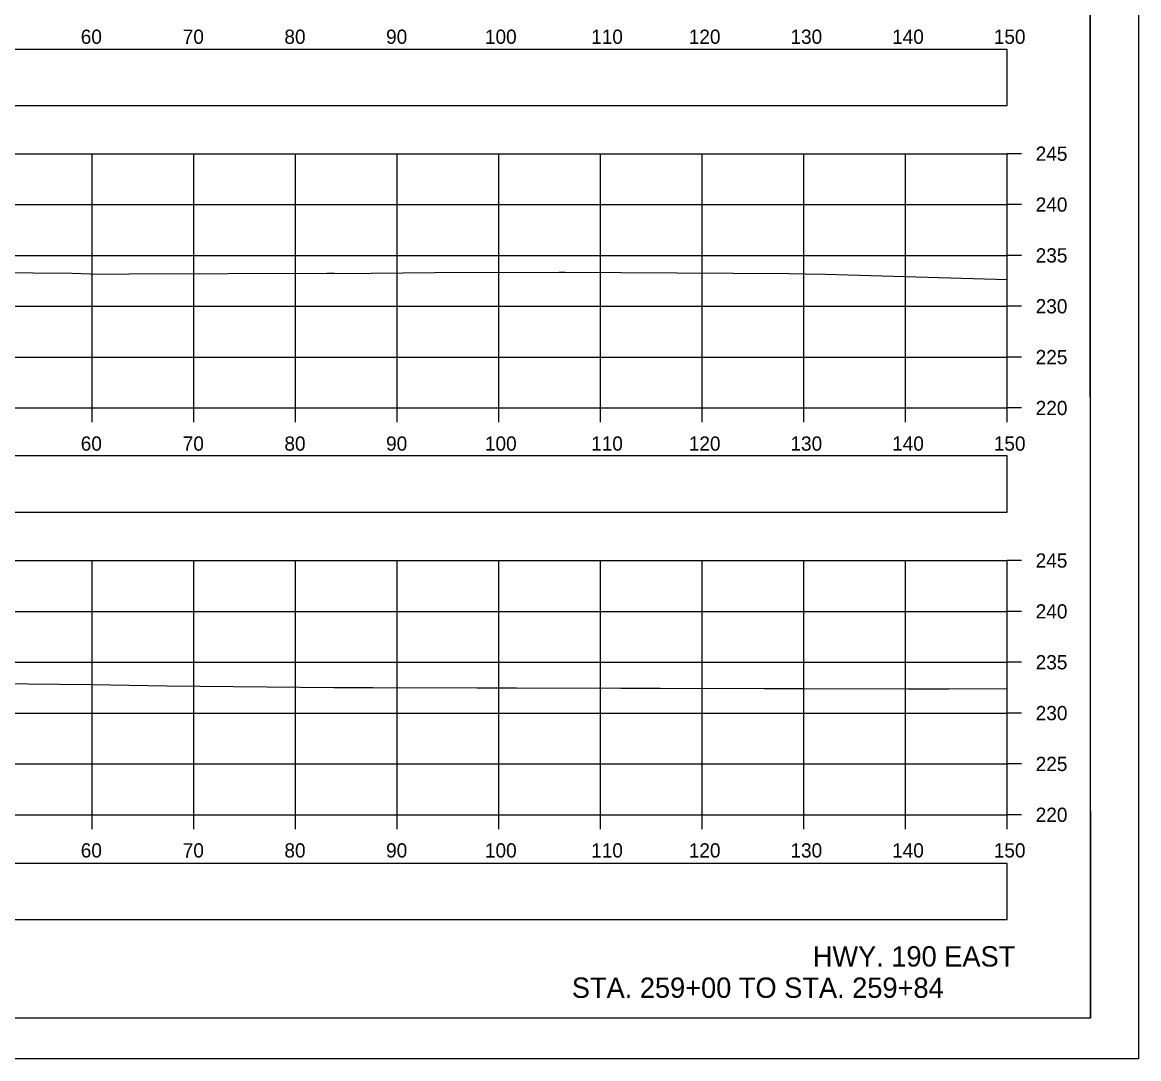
# Model space of a CAD drawing. Extents: x 1369627 to 1374022, y 380035 to 398173.
# Drawn here: x 1372151.7 to 1372261.5, y 393265.7 to 393367.6 of the extents above; entities that cross this region are included whole.
import ezdxf

# ---------------------------------------------------------------- set-up
doc = ezdxf.new("R2010")
doc.units = 0
for name, color, linetype in [('Default', 7, 'Continuous'), ('R_Axis', 7, 'Continuous'), ('R_Axis Annot', 7, 'Continuous'), ('R_Border', 7, 'Continuous'), ('R_Draft', 7, 'Continuous'), ('R_Exist Surface', 7, 'Continuous'), ('R_Grid', 7, 'Continuous'), ('R_No Plot', 7, 'Continuous')]:
    doc.layers.add(name, color=color, linetype=linetype)

msp = doc.modelspace()

# ---------------------------------------------------------------- linework, layer by layer
at = {"layer": 'Default'}
for points in [[(1371948.53, 393359.44), (1372248.53, 393359.44), (1372248.53, 393364.97), (1371948.53, 393364.97)], [(1371948.53, 393319.48), (1372248.53, 393319.48), (1372248.53, 393325.01), (1371948.53, 393325.01)], [(1371948.53, 393279.41), (1372248.53, 393279.41), (1372248.53, 393284.93), (1371948.53, 393284.93)]]:
    msp.add_lwpolyline(points, close=True, dxfattribs=at)
at = {"layer": 'R_Axis'}
for p, q in [((1372248.53, 393329.71), (1372248.53, 393354.71)), ((1372249.93, 393354.71), (1372248.53, 393354.71)), ((1372249.93, 393349.71), (1372248.53, 393349.71)), ((1372249.93, 393344.71), (1372248.53, 393344.71)), ((1372249.93, 393339.71), (1372248.53, 393339.71)), ((1372249.93, 393334.71), (1372248.53, 393334.71)), ((1371948.53, 393329.71), (1372248.53, 393329.71)), ((1372158.53, 393328.31), (1372158.53, 393329.71)), ((1372168.53, 393328.31), (1372168.53, 393329.71)), ((1372178.53, 393328.31), (1372178.53, 393329.71)), ((1372188.53, 393328.31), (1372188.53, 393329.71)), ((1372198.53, 393328.31), (1372198.53, 393329.71)), ((1372208.53, 393328.31), (1372208.53, 393329.71)), ((1372218.53, 393328.31), (1372218.53, 393329.71)), ((1372228.53, 393328.31), (1372228.53, 393329.71)), ((1372238.53, 393328.31), (1372238.53, 393329.71)), ((1372248.53, 393328.31), (1372248.53, 393329.71)), ((1372249.93, 393329.71), (1372248.53, 393329.71)), ((1372248.53, 393289.71), (1372248.53, 393314.71)), ((1372249.93, 393314.71), (1372248.53, 393314.71)), ((1372249.93, 393309.71), (1372248.53, 393309.71)), ((1372249.93, 393304.71), (1372248.53, 393304.71)), ((1372249.93, 393299.71), (1372248.53, 393299.71)), ((1372249.93, 393294.71), (1372248.53, 393294.71)), ((1371948.53, 393289.71), (1372248.53, 393289.71)), ((1372158.53, 393288.31), (1372158.53, 393289.71)), ((1372168.53, 393288.31), (1372168.53, 393289.71)), ((1372178.53, 393288.31), (1372178.53, 393289.71)), ((1372188.53, 393288.31), (1372188.53, 393289.71)), ((1372198.53, 393288.31), (1372198.53, 393289.71)), ((1372208.53, 393288.31), (1372208.53, 393289.71)), ((1372218.53, 393288.31), (1372218.53, 393289.71)), ((1372228.53, 393288.31), (1372228.53, 393289.71)), ((1372238.53, 393288.31), (1372238.53, 393289.71)), ((1372248.53, 393288.31), (1372248.53, 393289.71)), ((1372249.93, 393289.71), (1372248.53, 393289.71))]:
    msp.add_line(p, q, dxfattribs=at)
at = {"layer": 'R_Border'}
for q in [(1372256.71, 393475.17), (1371940.53, 393269.71)]:
    msp.add_line((1372256.71, 393269.71), q, dxfattribs=at)
at = {"layer": 'R_Exist Surface'}
for points in [[(1372137.75, 393343.04), (1372152.73, 393343), (1372156.56, 393342.97), (1372159.21, 393342.88), (1372162.21, 393342.89), (1372181.62, 393342.97), (1372182.21, 393342.96), (1372182.36, 393342.95), (1372182.82, 393342.94), (1372192.24, 393343.03), (1372204.48, 393343.06), (1372205.04, 393343.07), (1372227.1, 393342.94), (1372228.67, 393342.91), (1372230.67, 393342.88), (1372248.53, 393342.33)], [(1372142.76, 393302.69), (1372158.46, 393302.51), (1372165.87, 393302.4), (1372182.29, 393302.22), (1372186.14, 393302.22), (1372196.41, 393302.19), (1372200.27, 393302.19), (1372210.54, 393302.16), (1372214.39, 393302.16), (1372224.66, 393302.13), (1372228.52, 393302.13), (1372238.79, 393302.1), (1372242.78, 393302.11), (1372248.53, 393302.12)]]:
    msp.add_lwpolyline(points, dxfattribs=at)
at = {"layer": 'R_Grid'}
for p, q in [((1371948.53, 393354.71), (1372248.53, 393354.71)), ((1372158.53, 393329.71), (1372158.53, 393354.71)), ((1372168.53, 393329.71), (1372168.53, 393354.71)), ((1372178.53, 393329.71), (1372178.53, 393354.71)), ((1372188.53, 393329.71), (1372188.53, 393354.71)), ((1372198.53, 393329.71), (1372198.53, 393354.71)), ((1372208.53, 393329.71), (1372208.53, 393354.71)), ((1372218.53, 393329.71), (1372218.53, 393354.71)), ((1372228.53, 393329.71), (1372228.53, 393354.71)), ((1372238.53, 393329.71), (1372238.53, 393354.71)), ((1372248.53, 393329.71), (1372248.53, 393354.71)), ((1371948.53, 393349.71), (1372248.53, 393349.71)), ((1371948.53, 393344.71), (1372248.53, 393344.71)), ((1371948.53, 393339.71), (1372248.53, 393339.71)), ((1371948.53, 393334.71), (1372248.53, 393334.71)), ((1371948.53, 393329.71), (1372248.53, 393329.71)), ((1371948.53, 393314.71), (1372248.53, 393314.71)), ((1372158.53, 393289.71), (1372158.53, 393314.71)), ((1372168.53, 393289.71), (1372168.53, 393314.71)), ((1372178.53, 393289.71), (1372178.53, 393314.71)), ((1372188.53, 393289.71), (1372188.53, 393314.71)), ((1372198.53, 393289.71), (1372198.53, 393314.71)), ((1372208.53, 393289.71), (1372208.53, 393314.71)), ((1372218.53, 393289.71), (1372218.53, 393314.71)), ((1372228.53, 393289.71), (1372228.53, 393314.71)), ((1372238.53, 393289.71), (1372238.53, 393314.71)), ((1372248.53, 393289.71), (1372248.53, 393314.71)), ((1371948.53, 393309.71), (1372248.53, 393309.71)), ((1371948.53, 393304.71), (1372248.53, 393304.71)), ((1371948.53, 393299.71), (1372248.53, 393299.71)), ((1371948.53, 393294.71), (1372248.53, 393294.71)), ((1371948.53, 393289.71), (1372248.53, 393289.71))]:
    msp.add_line(p, q, dxfattribs=at)
at = {"layer": 'R_No Plot'}
msp.add_line((1371928.13, 393265.74), (1372261.46, 393265.74), dxfattribs=at)
for points in [[(1371928.12, 393479.07), (1372261.46, 393479.07), (1372261.46, 393265.73), (1371928.12, 393265.73)], [(1372174.45, 393475.17), (1372194.07, 393475.17), (1372194.07, 393465.29), (1372210.18, 393465.29), (1372233.38, 393465.29), (1372233.38, 393432.62), (1372256.59, 393432.62), (1372256.71, 393269.71), (1371940.53, 393269.71), (1371940.53, 393475.17)]]:
    msp.add_lwpolyline(points, close=True, dxfattribs=at)

# ---------------------------------------------------------------- texts
at = {"layer": 'R_Axis Annot'}
for s, p in [('60', (1372157.41, 393365.51)), ('70', (1372167.44, 393365.51)), ('80', (1372177.44, 393365.51)), ('90', (1372187.44, 393365.51)), ('100', (1372197.16, 393365.51)), ('110', (1372207.61, 393365.51)), ('120', (1372217.21, 393365.51)), ('130', (1372227.21, 393365.51)), ('140', (1372237.21, 393365.51)), ('150', (1372247.21, 393365.51)), ('245', (1372251.33, 393354.01)), ('240', (1372251.33, 393349.01)), ('235', (1372251.33, 393344.01)), ('230', (1372251.33, 393339.01)), ('225', (1372251.33, 393334.01)), ('220', (1372251.33, 393329.01)), ('60', (1372157.41, 393325.51)), ('70', (1372167.44, 393325.51)), ('80', (1372177.44, 393325.51)), ('90', (1372187.44, 393325.51)), ('100', (1372197.16, 393325.51)), ('110', (1372207.61, 393325.51)), ('120', (1372217.21, 393325.51)), ('130', (1372227.21, 393325.51)), ('140', (1372237.21, 393325.51)), ('150', (1372247.21, 393325.51)), ('245', (1372251.33, 393314.01)), ('240', (1372251.33, 393309.01)), ('235', (1372251.33, 393304.01)), ('230', (1372251.33, 393299.01)), ('225', (1372251.33, 393294.01)), ('220', (1372251.33, 393289.01)), ('60', (1372157.41, 393285.51)), ('70', (1372167.44, 393285.51)), ('80', (1372177.44, 393285.51)), ('90', (1372187.44, 393285.51)), ('100', (1372197.16, 393285.51)), ('110', (1372207.61, 393285.51)), ('120', (1372217.21, 393285.51)), ('130', (1372227.21, 393285.51)), ('140', (1372237.21, 393285.51)), ('150', (1372247.21, 393285.51))]:
    msp.add_text(s, height=1.4, dxfattribs=at).set_placement(p)
at = {"layer": 'R_Draft'}
for s, p in [('HWY. 190 EAST', (1372229.41, 393274.79)), ('STA. 259+00 TO STA. 259+84', (1372205.71, 393271.71))]:
    msp.add_text(s, height=2, dxfattribs=at).set_placement(p)

doc.saveas('drawing.dxf')
